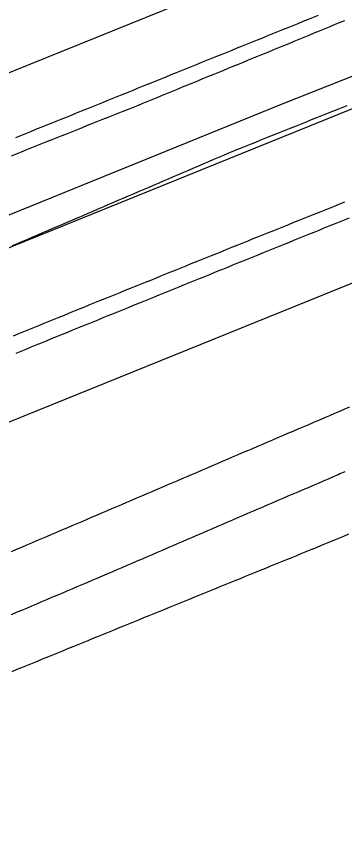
# Model space of a CAD drawing. Extents: x 1901471 to 1963503, y 756461 to 799997.
# Drawn here: x 1931405.1 to 1931465.1, y 773703.7 to 773852.4 of the extents above; entities that cross this region are included whole.
import ezdxf

# ---------------------------------------------------------------- set-up
doc = ezdxf.new("R2010")
doc.units = 0
for name, color, linetype in [('RD_EX_Fence_Other', 7, 'Continuous'), ('RD_EX_H2O', 7, 'Continuous'), ('RD_EX_Road', 7, 'Continuous'), ('RD_HC_Cl', 7, 'Continuous')]:
    doc.layers.add(name, color=color, linetype=linetype)

msp = doc.modelspace()

# ---------------------------------------------------------------- linework, layer by layer
at = {"layer": 'RD_EX_Fence_Other'}
msp.add_lwpolyline([(1931175.52, 773720.67), (1931160.97, 773716.6), (1931133.89, 773707.87), (1931200.95, 773735.19), (1931231.05, 773747.15), (1931247.24, 773753.46), (1931292.15, 773771.12), (1931336.3, 773788.85), (1931380.38, 773806.71), (1931409.68, 773818.55), (1931453.57, 773836.4), (1931499.45, 773854.51), (1931542.82, 773871.88), (1931587.66, 773890.33), (1931629.41, 773907.01), (1931659.56, 773919.03), (1931702.88, 773936.43)], dxfattribs=at)
at = {"layer": 'RD_EX_H2O'}
for points in [[(1931404.46, 773810.58), (1931405.38, 773810.97), (1931406.3, 773811.37), (1931407.22, 773811.76), (1931408.13, 773812.15), (1931409.05, 773812.55), (1931409.97, 773812.94), (1931410.89, 773813.33), (1931411.81, 773813.73), (1931412.73, 773814.12), (1931413.65, 773814.51), (1931414.57, 773814.91), (1931415.49, 773815.3), (1931416.41, 773815.69), (1931417.32, 773816.09), (1931418.24, 773816.48), (1931419.16, 773816.87), (1931420.08, 773817.27), (1931421, 773817.66), (1931421.92, 773818.05), (1931422.84, 773818.45), (1931423.76, 773818.84), (1931424.68, 773819.24), (1931425.6, 773819.63), (1931426.52, 773820.02), (1931427.43, 773820.42), (1931428.35, 773820.81), (1931429.27, 773821.2), (1931430.19, 773821.6), (1931431.11, 773821.99), (1931432.03, 773822.38), (1931432.95, 773822.78), (1931433.87, 773823.17), (1931434.79, 773823.56), (1931435.71, 773823.96), (1931436.63, 773824.35), (1931437.54, 773824.74), (1931438.46, 773825.14), (1931439.38, 773825.53), (1931439.38, 773825.53), (1931440.3, 773825.92), (1931441.22, 773826.32), (1931442.14, 773826.71), (1931443.06, 773827.1), (1931443.98, 773827.5), (1931444.9, 773827.89), (1931445.14, 773827.99), (1931446.07, 773828.36), (1931447, 773828.73), (1931447.93, 773829.1), (1931448.86, 773829.47), (1931449.79, 773829.84), (1931450.72, 773830.21), (1931451.65, 773830.58), (1931452.58, 773830.95), (1931453.5, 773831.32), (1931454.43, 773831.69), (1931455.36, 773832.06), (1931456.29, 773832.43), (1931457.22, 773832.8), (1931458.15, 773833.17), (1931459.08, 773833.55), (1931460.01, 773833.92), (1931460.93, 773834.29), (1931461.86, 773834.66), (1931462.79, 773835.03), (1931463.72, 773835.4), (1931464.65, 773835.77), (1931465.58, 773836.14)], [(1931404.38, 773732.9), (1931405.31, 773733.28), (1931406.24, 773733.66), (1931407.16, 773734.03), (1931408.09, 773734.41), (1931409.01, 773734.79), (1931409.94, 773735.16), (1931410.87, 773735.54), (1931411.79, 773735.92), (1931412.72, 773736.29), (1931413.64, 773736.67), (1931414.57, 773737.05), (1931415.5, 773737.43), (1931416.42, 773737.8), (1931417.35, 773738.18), (1931418.28, 773738.56), (1931419.2, 773738.93), (1931420.13, 773739.31), (1931421.05, 773739.69), (1931421.98, 773740.06), (1931422.91, 773740.44), (1931423.83, 773740.82), (1931424.76, 773741.2), (1931425.68, 773741.57), (1931426.61, 773741.95), (1931427.54, 773742.33), (1931428.46, 773742.7), (1931429.39, 773743.08), (1931430.31, 773743.46), (1931431.24, 773743.83), (1931432.17, 773744.21), (1931433.09, 773744.59), (1931434.02, 773744.96), (1931434.95, 773745.34), (1931435.87, 773745.72), (1931436.8, 773746.1), (1931437.72, 773746.47), (1931438.65, 773746.85), (1931439.58, 773747.23), (1931440.5, 773747.6), (1931441.43, 773747.98), (1931442.35, 773748.36), (1931443.28, 773748.73), (1931444.21, 773749.11), (1931445.13, 773749.49), (1931446.06, 773749.87), (1931446.98, 773750.24), (1931447.91, 773750.62), (1931448.84, 773751), (1931449.76, 773751.37), (1931450.69, 773751.75), (1931451.62, 773752.13), (1931452.54, 773752.5), (1931453.47, 773752.88), (1931454.39, 773753.26), (1931455.32, 773753.64), (1931456.25, 773754.01), (1931457.17, 773754.39), (1931458.1, 773754.77), (1931459.02, 773755.14), (1931459.95, 773755.52), (1931460.88, 773755.9), (1931461.8, 773756.27), (1931462.73, 773756.65), (1931463.12, 773756.82), (1931464.05, 773757.21), (1931464.97, 773757.59), (1931465.89, 773757.98)]]:
    msp.add_lwpolyline(points, dxfattribs=at)
at = {"layer": 'RD_EX_Road'}
for points in [[(1931405.02, 773830.29), (1931405.95, 773830.66), (1931406.87, 773831.04), (1931407.8, 773831.41), (1931408.73, 773831.79), (1931409.65, 773832.16), (1931410.58, 773832.53), (1931411.51, 773832.91), (1931412.44, 773833.28), (1931413.36, 773833.66), (1931414.29, 773834.03), (1931415.22, 773834.4), (1931416.15, 773834.78), (1931417.07, 773835.15), (1931418, 773835.53), (1931418.93, 773835.9), (1931419.85, 773836.28), (1931420.78, 773836.65), (1931421.71, 773837.02), (1931422.64, 773837.4), (1931423.56, 773837.77), (1931424.49, 773838.15), (1931425.42, 773838.52), (1931426.34, 773838.89), (1931427.27, 773839.27), (1931428.2, 773839.64), (1931428.81, 773839.89), (1931429.74, 773840.26), (1931430.67, 773840.64), (1931431.59, 773841.01), (1931432.52, 773841.39), (1931433.45, 773841.76), (1931434.37, 773842.14), (1931435.3, 773842.51), (1931436.23, 773842.88), (1931437.16, 773843.26), (1931438.08, 773843.63), (1931439.01, 773844.01), (1931439.94, 773844.38), (1931440.86, 773844.76), (1931441.79, 773845.13), (1931442.72, 773845.51), (1931443.65, 773845.88), (1931444.57, 773846.25), (1931445.5, 773846.63), (1931446.43, 773847), (1931447.35, 773847.38), (1931448.28, 773847.75), (1931449.21, 773848.13), (1931450.14, 773848.5), (1931451.06, 773848.88), (1931451.99, 773849.25), (1931452.92, 773849.62), (1931453.84, 773850), (1931454.77, 773850.37), (1931455.7, 773850.75), (1931456.63, 773851.12), (1931457.55, 773851.5), (1931458.48, 773851.87), (1931459.41, 773852.25), (1931460.33, 773852.62)], [(1931404.24, 773826.97), (1931405.17, 773827.34), (1931406.1, 773827.71), (1931407.03, 773828.08), (1931407.96, 773828.45), (1931408.88, 773828.82), (1931409.81, 773829.19), (1931410.74, 773829.56), (1931411.67, 773829.93), (1931412.6, 773830.3), (1931413.53, 773830.67), (1931414.46, 773831.04), (1931415.39, 773831.41), (1931416.32, 773831.78), (1931417.25, 773832.15), (1931418.17, 773832.52), (1931419.1, 773832.89), (1931420.03, 773833.26), (1931420.96, 773833.63), (1931421.89, 773834), (1931422.82, 773834.37), (1931423.75, 773834.74), (1931424.68, 773835.11), (1931425.61, 773835.48), (1931426.54, 773835.84), (1931427.46, 773836.21), (1931428.12, 773836.48), (1931429.04, 773836.86), (1931429.97, 773837.24), (1931430.89, 773837.62), (1931431.82, 773838), (1931432.74, 773838.38), (1931433.67, 773838.75), (1931434.59, 773839.13), (1931435.52, 773839.51), (1931436.44, 773839.89), (1931437.37, 773840.27), (1931438.29, 773840.65), (1931439.22, 773841.03), (1931440.14, 773841.41), (1931441.07, 773841.79), (1931441.99, 773842.16), (1931442.92, 773842.54), (1931443.84, 773842.92), (1931444.77, 773843.3), (1931445.7, 773843.68), (1931446.62, 773844.06), (1931447.55, 773844.44), (1931448.47, 773844.82), (1931449.4, 773845.2), (1931450.32, 773845.58), (1931451.25, 773845.95), (1931452.17, 773846.33), (1931453.1, 773846.71), (1931454.02, 773847.09), (1931454.95, 773847.47), (1931455.87, 773847.85), (1931456.8, 773848.23), (1931457.72, 773848.61), (1931458.65, 773848.99), (1931459.57, 773849.36), (1931460.5, 773849.74), (1931461.43, 773850.12), (1931462.35, 773850.5), (1931463.28, 773850.88), (1931464.2, 773851.26), (1931465.13, 773851.64)], [(1931404.65, 773794.14), (1931405.57, 773794.52), (1931406.5, 773794.89), (1931407.43, 773795.27), (1931408.35, 773795.65), (1931409.28, 773796.02), (1931410.2, 773796.4), (1931411.13, 773796.78), (1931412.06, 773797.16), (1931412.98, 773797.53), (1931413.91, 773797.91), (1931414.83, 773798.29), (1931415.76, 773798.67), (1931416.69, 773799.04), (1931417.63, 773799.43), (1931418.56, 773799.8), (1931419.48, 773800.17), (1931420.41, 773800.55), (1931421.34, 773800.92), (1931422.27, 773801.3), (1931423.19, 773801.67), (1931424.12, 773802.04), (1931425.05, 773802.42), (1931425.97, 773802.79), (1931426.9, 773803.17), (1931427.83, 773803.54), (1931428.76, 773803.91), (1931429.68, 773804.29), (1931430.61, 773804.66), (1931431.54, 773805.04), (1931432.47, 773805.41), (1931433.39, 773805.78), (1931434.32, 773806.16), (1931435.25, 773806.53), (1931436.17, 773806.9), (1931437.1, 773807.28), (1931438.03, 773807.65), (1931438.96, 773808.03), (1931439.88, 773808.4), (1931440.81, 773808.77), (1931441.74, 773809.15), (1931442.67, 773809.52), (1931443.59, 773809.9), (1931444.52, 773810.27), (1931445.45, 773810.64), (1931446.38, 773811.02), (1931446.58, 773811.1), (1931447.5, 773811.47), (1931448.43, 773811.84), (1931449.36, 773812.21), (1931450.29, 773812.59), (1931451.22, 773812.96), (1931452.15, 773813.33), (1931453.07, 773813.7), (1931454, 773814.07), (1931454.93, 773814.45), (1931455.86, 773814.82), (1931456.79, 773815.19), (1931457.71, 773815.56), (1931458.64, 773815.93), (1931459.57, 773816.31), (1931460.5, 773816.68), (1931461.43, 773817.05), (1931462.35, 773817.42), (1931463.28, 773817.79), (1931464.21, 773818.17), (1931465.14, 773818.54)], [(1931405.08, 773790.96), (1931406, 773791.34), (1931406.93, 773791.71), (1931407.85, 773792.09), (1931408.78, 773792.47), (1931409.71, 773792.85), (1931410.63, 773793.22), (1931411.56, 773793.6), (1931411.75, 773793.68), (1931412.68, 773794.05), (1931413.6, 773794.43), (1931414.53, 773794.81), (1931415.46, 773795.18), (1931416.38, 773795.56), (1931417.31, 773795.93), (1931418.24, 773796.31), (1931419.16, 773796.68), (1931420.09, 773797.06), (1931421.02, 773797.44), (1931421.94, 773797.81), (1931422.87, 773798.19), (1931423.8, 773798.56), (1931424.72, 773798.94), (1931425.65, 773799.31), (1931426.57, 773799.69), (1931427.5, 773800.07), (1931428.43, 773800.44), (1931429.35, 773800.82), (1931430.28, 773801.19), (1931431.21, 773801.57), (1931432.13, 773801.94), (1931433.06, 773802.32), (1931433.99, 773802.7), (1931434.91, 773803.07), (1931435.84, 773803.45), (1931436.77, 773803.82), (1931437.69, 773804.2), (1931438.62, 773804.57), (1931439.55, 773804.95), (1931440.47, 773805.33), (1931441.4, 773805.7), (1931442.33, 773806.08), (1931442.84, 773806.29), (1931443.77, 773806.66), (1931444.7, 773807.04), (1931445.63, 773807.41), (1931446.55, 773807.79), (1931447.48, 773808.16), (1931448.41, 773808.54), (1931449.33, 773808.91), (1931450.26, 773809.29), (1931451.19, 773809.67), (1931452.11, 773810.04), (1931453.04, 773810.42), (1931453.97, 773810.79), (1931454.89, 773811.17), (1931455.82, 773811.54), (1931456.75, 773811.92), (1931457.67, 773812.29), (1931458.6, 773812.67), (1931459.53, 773813.04), (1931460.45, 773813.42), (1931461.38, 773813.79), (1931462.31, 773814.17), (1931463.23, 773814.54), (1931464.16, 773814.92), (1931465.09, 773815.3), (1931466.01, 773815.67)], [(1931466, 773781.11), (1931465.08, 773780.72), (1931464.17, 773780.32), (1931463.25, 773779.93), (1931462.33, 773779.53), (1931461.41, 773779.14), (1931460.49, 773778.75), (1931459.57, 773778.35), (1931459.3, 773778.23), (1931458.38, 773777.84), (1931457.46, 773777.45), (1931456.54, 773777.06), (1931455.62, 773776.66), (1931454.7, 773776.27), (1931453.78, 773775.88), (1931452.86, 773775.49), (1931451.94, 773775.09), (1931451.02, 773774.7), (1931450.1, 773774.31), (1931449.18, 773773.91), (1931448.26, 773773.52), (1931447.34, 773773.13), (1931446.42, 773772.74), (1931445.5, 773772.34), (1931444.58, 773771.95), (1931443.66, 773771.56), (1931442.75, 773771.17), (1931441.83, 773770.77), (1931440.91, 773770.38), (1931439.99, 773769.99), (1931439.07, 773769.6), (1931438.15, 773769.2), (1931437.23, 773768.81), (1931436.31, 773768.42), (1931435.39, 773768.03), (1931434.47, 773767.63), (1931433.55, 773767.24), (1931432.63, 773766.85), (1931431.71, 773766.45), (1931430.79, 773766.06), (1931429.87, 773765.67), (1931428.95, 773765.28), (1931428.03, 773764.88), (1931427.11, 773764.49), (1931426.2, 773764.1), (1931425.28, 773763.71), (1931424.36, 773763.31), (1931423.44, 773762.92), (1931422.52, 773762.53), (1931421.6, 773762.14), (1931420.68, 773761.74), (1931419.76, 773761.35), (1931418.84, 773760.96), (1931417.92, 773760.57), (1931417.1, 773760.21), (1931416.18, 773759.82), (1931415.26, 773759.43), (1931414.34, 773759.04), (1931413.42, 773758.65), (1931412.5, 773758.26), (1931411.58, 773757.86), (1931410.66, 773757.47), (1931409.74, 773757.08), (1931408.82, 773756.69), (1931407.9, 773756.3), (1931406.98, 773755.91), (1931406.06, 773755.51), (1931405.14, 773755.12), (1931404.22, 773754.73)], [(1931465.17, 773769.31), (1931464.25, 773768.92), (1931463.93, 773768.78), (1931463.01, 773768.39), (1931462.09, 773767.99), (1931461.17, 773767.6), (1931460.26, 773767.2), (1931459.34, 773766.81), (1931458.42, 773766.41), (1931457.5, 773766.02), (1931456.58, 773765.62), (1931455.66, 773765.23), (1931454.74, 773764.84), (1931453.83, 773764.44), (1931452.91, 773764.05), (1931451.99, 773763.65), (1931451.07, 773763.26), (1931450.15, 773762.86), (1931449.23, 773762.47), (1931448.31, 773762.07), (1931447.39, 773761.68), (1931446.48, 773761.28), (1931445.56, 773760.89), (1931444.64, 773760.5), (1931443.72, 773760.1), (1931442.8, 773759.71), (1931441.88, 773759.31), (1931440.96, 773758.92), (1931440.04, 773758.52), (1931439.13, 773758.13), (1931438.21, 773757.73), (1931437.29, 773757.34), (1931436.37, 773756.94), (1931435.45, 773756.55), (1931434.53, 773756.16), (1931433.61, 773755.76), (1931432.69, 773755.37), (1931431.78, 773754.97), (1931430.86, 773754.58), (1931429.94, 773754.18), (1931429.02, 773753.79), (1931428.1, 773753.39), (1931427.18, 773753), (1931426.26, 773752.6), (1931425.34, 773752.21), (1931424.43, 773751.82), (1931423.51, 773751.42), (1931422.59, 773751.03), (1931421.67, 773750.63), (1931420.79, 773750.25), (1931419.87, 773749.86), (1931418.95, 773749.47), (1931418.03, 773749.08), (1931417.11, 773748.69), (1931416.19, 773748.3), (1931415.27, 773747.91), (1931414.35, 773747.52), (1931413.43, 773747.13), (1931412.51, 773746.74), (1931411.59, 773746.35), (1931410.67, 773745.96), (1931409.75, 773745.57), (1931408.82, 773745.18), (1931407.9, 773744.79), (1931406.98, 773744.4), (1931406.06, 773744.01), (1931405.14, 773743.62), (1931404.22, 773743.23)]]:
    msp.add_lwpolyline(points, dxfattribs=at)
at = {"layer": 'RD_HC_Cl'}
for p, q in [((1938541.05, 776727.63), (1929630.2, 773125.03)), ((1938552.08, 776700.34), (1929639.84, 773096.99)), ((1938563.17, 776672.89), (1929646.86, 773068.07))]:
    msp.add_line(p, q, dxfattribs=at)

doc.saveas('drawing.dxf')
